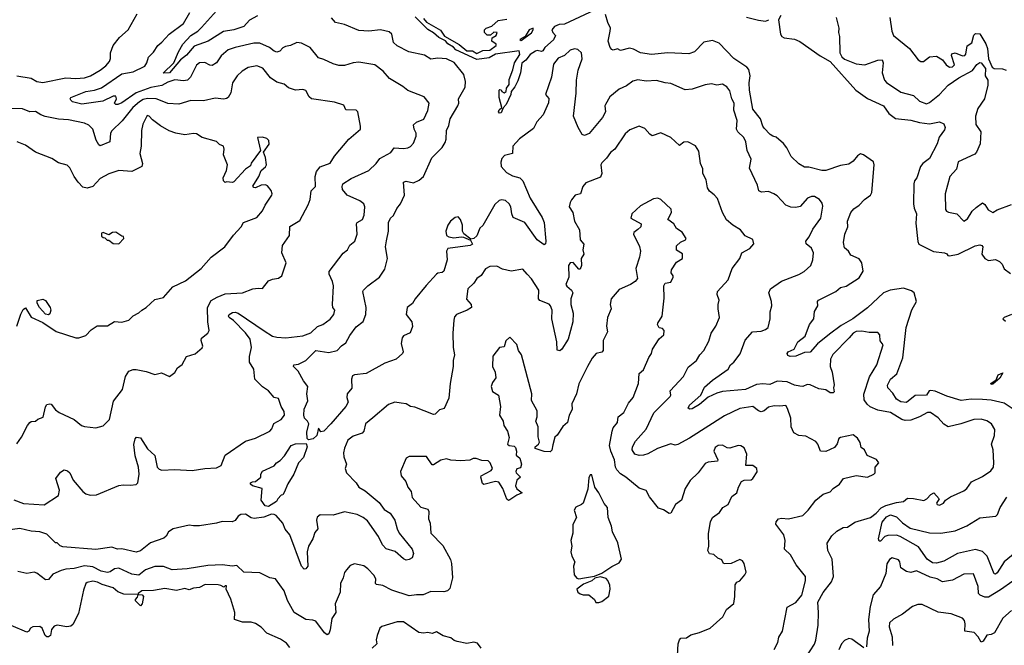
# Model space of a CAD drawing. Extents: x 1268547 to 1425625, y 515768 to 616754.
# Tile 280 of 507: x 1363785 to 1370636, y 550756 to 555105. Entities that reach past the tile are written whole.
import ezdxf

# ---------------------------------------------------------------- set-up
doc = ezdxf.new("R2010")
doc.units = 0

msp = doc.modelspace()

# ---------------------------------------------------------------- linework, layer by layer
at = {"layer": '0CON10XD'}
for points in [[(1363745, 551766.2), (1363810.7, 551740.7), (1363955, 551731.5), (1364055, 551796.7), (1364061.8, 551835), (1364037.1, 551915), (1364069.4, 551960.6), (1364095, 551976.8), (1364118.7, 551968.7), (1364135, 551954.2), (1364156.9, 551905), (1364225, 551824.2), (1364245, 551808.6), (1364275, 551798.9), (1364318.8, 551801.2), (1364475, 551867.8), (1364505, 551872.5), (1364555, 551868), (1364595, 551874.3), (1364606.6, 551885), (1364615.2, 551944.8), (1364610.6, 551995), (1364587.5, 552072.5), (1364578.3, 552151.7), (1364588, 552192), (1364596.7, 552203.3), (1364625, 552198.8), (1364675, 552121.8), (1364724.3, 552075), (1364741.9, 551995), (1364755, 551980), (1364773.3, 551973.3), (1364865, 551978), (1364985, 551970.7), (1365073.3, 551985), (1365155, 551989.7), (1365187.3, 552005), (1365215, 552078.2), (1365355, 552174.3), (1365425, 552195.7), (1365526, 552244), (1365539.8, 552260.2), (1365552.6, 552297.4), (1365604.3, 552325), (1365626.6, 552355), (1365625, 552381.2), (1365604.3, 552415), (1365585, 552472.5), (1365555, 552478.8), (1365515, 552525.8), (1365475, 552552.9), (1365421.9, 552605), (1365414.2, 552675), (1365383.3, 552725), (1365383.6, 552763.6), (1365398, 552825), (1365388.1, 552885), (1365355, 552928.8), (1365272.7, 553012.7), (1365242.5, 553035), (1365238.5, 553045), (1365243.5, 553055), (1365265, 553069.1), (1365285, 553071.6), (1365305, 553065.2), (1365485, 552941.9), (1365545, 552905.9), (1365575, 552898.5), (1365637.2, 552892.8), (1365755, 552908), (1365810.9, 552929.1), (1365857, 552973), (1365893.4, 552986.6), (1365945, 553022.5), (1365970, 553055), (1365976.7, 553085), (1365964.3, 553104.3), (1365961.9, 553125), (1365968.5, 553255), (1365962.2, 553285), (1365939.4, 553335), (1365937.5, 553355), (1366035, 553480.8), (1366066, 553505), (1366083.1, 553536.9), (1366116.9, 553565), (1366134.1, 553614.1), (1366127.5, 553685), (1366133.8, 553695), (1366171.1, 553715), (1366182.3, 553745), (1366187.3, 553805), (1366179.6, 553825), (1366151.1, 553845), (1366062.5, 553885), (1366031.4, 553925), (1366028, 553945), (1366034.5, 553965), (1366092, 554002), (1366215, 554055.7), (1366265, 554104.4), (1366290.9, 554139.1), (1366367.3, 554182.7), (1366391.2, 554215), (1366455, 554210.6), (1366485, 554214.3), (1366505, 554224.3), (1366525, 554246.2), (1366544.4, 554295), (1366544.3, 554315), (1366530, 554345), (1366526, 554375), (1366545, 554393.1), (1366596.3, 554413.7), (1366625, 554472.5), (1366634, 554525), (1366598.3, 554568.3), (1366485, 554613.6), (1366451.1, 554641.1), (1366357, 554697), (1366315, 554746.9), (1366255, 554791.8), (1366145, 554809.5), (1366105, 554804.6), (1366045.7, 554785.7), (1366005, 554786.7), (1365965, 554797.1), (1365902.3, 554827.7), (1365865, 554839.2), (1365805, 554911.2), (1365745, 554942.5), (1365713.9, 554946.1), (1365670, 554925), (1365635, 554918.6), (1365615, 554909.2), (1365594.4, 554885.6), (1365575, 554880), (1365555, 554886.9), (1365522.5, 554912.5), (1365455, 554940.9), (1365415, 554942.3), (1365285, 554912.5), (1365235.8, 554895), (1365186.3, 554853.7), (1365155.4, 554804.6), (1365125, 554786.9), (1365108.3, 554788.3), (1365072.3, 554807.7), (1365035, 554805.7), (1365015, 554789.2), (1364972.7, 554705), (1364952, 554685), (1364925, 554680.3), (1364865, 554686.2), (1364815, 554669.6), (1364775, 554647.4), (1364696.4, 554633.6), (1364595, 554595.7), (1364495, 554527.1), (1364468, 554515), (1364453.8, 554515), (1364445.7, 554525), (1364459.5, 554555), (1364454.4, 554574.4), (1364435, 554572.3), (1364362.6, 554537.4), (1364217, 554517), (1364153.2, 554535), (1364140, 554545), (1364136.5, 554555), (1364141.3, 554565), (1364244.8, 554605.2), (1364305.2, 554614.8), (1364355, 554631.6), (1364495, 554728.4), (1364575, 554743.2), (1364655, 554781.3), (1364669.4, 554805), (1364681.2, 554845), (1364715, 554878.5), (1364745.6, 554924.4), (1364775, 554947.9), (1364825, 555005.4), (1364925, 555079.2), (1364968.6, 555155)], [(1363765, 554714.4), (1363865, 554697.3), (1363903.8, 554675), (1363945, 554668.2), (1364105, 554700), (1364175, 554695.3), (1364235, 554700), (1364278.6, 554715), (1364345, 554754.7), (1364385, 554783.6), (1364409.5, 554815), (1364416.9, 554835), (1364417.1, 554875), (1364435, 554926.2), (1364478.6, 554981.4), (1364539.2, 555035), (1364603.1, 555145)], [(1365438.5, 555131.5), (1365385, 555101.1), (1365345, 555057.1), (1365276.1, 555033.9), (1365203.3, 555023.3), (1365095.5, 554955), (1364999, 554921), (1364945, 554857.6), (1364903.2, 554826.8), (1364827.3, 554735), (1364784.2, 554734.2), (1364858.1, 554805), (1364889.3, 554880.7), (1364919.4, 554935), (1364975, 554994.4), (1365025, 555024.5), (1365050.4, 555049.6), (1365153.6, 555166.4)], [(1366336.7, 553566.7), (1366350, 553635), (1366350.9, 553695), (1366365.7, 553724.3), (1366385, 553742.8), (1366408.6, 553791.4), (1366435.7, 553825), (1366462.3, 553885), (1366454.4, 553975), (1366475, 553981.5), (1366525, 553970), (1366565, 553988.5), (1366595.5, 554015), (1366653.1, 554145), (1366725, 554216.8), (1366745, 554250.9), (1366752.1, 554275), (1366754.1, 554335), (1366771.7, 554368.3), (1366780, 554415), (1366833.8, 554505), (1366839.6, 554525), (1366837.8, 554555), (1366884.4, 554635), (1366885.8, 554675), (1366875.5, 554725), (1366808.3, 554808.3), (1366755, 554832.7), (1366695, 554836.7), (1366645, 554831.3), (1366601.2, 554858.8), (1366492.2, 554882.2), (1366412.4, 554922.4), (1366385, 554946.2), (1366373.4, 555005), (1366355, 555020.7), (1366295, 555033.3), (1366215, 555025.4), (1366145, 555030.7), (1366045, 555070.7), (1365982.5, 555085), (1365955, 555118.1)], [(1367785, 555172.2), (1367575.4, 555074.6), (1367539.5, 555070.5), (1367505, 555056.7), (1367488, 555035), (1367494, 555015), (1367514.2, 554995), (1367499.4, 554965), (1367438.8, 554911.2), (1367425, 554888), (1367415, 554884.5), (1367385, 554891.2), (1367373.8, 554886.2), (1367337, 554863), (1367307, 554823), (1367277.9, 554802.1), (1367270.5, 554735), (1367250.4, 554679.6), (1367231.2, 554638.8), (1367205.6, 554605), (1367202.7, 554585), (1367169.2, 554515), (1367148.8, 554491.2), (1367135, 554458.1), (1367124.3, 554454.3), (1367117.1, 554465), (1367121.7, 554478.3), (1367138.8, 554495), (1367120, 554565), (1367120, 554615), (1367125, 554620), (1367135, 554617.5), (1367140, 554605), (1367155, 554596.7), (1367168.8, 554605), (1367171.3, 554628.7), (1367190.4, 554655), (1367190.5, 554689.5), (1367217.1, 554757.1), (1367228.5, 554805), (1367265, 554863.3), (1367259.1, 554889.1), (1367095, 554865.9), (1367050.9, 554839.1), (1366965, 554827.1), (1366820, 554895), (1366803.2, 554913.2), (1366765, 554936.1), (1366747.2, 554957.3), (1366701.5, 554981.5), (1366665, 555013.5), (1366625, 555036.4), (1366535.6, 555125)], [(1367893.3, 555025), (1367896.4, 555045), (1367876.8, 555085), (1367860.8, 555140.8)], [(1368843.1, 555123.1), (1368925, 555102.4), (1368975, 555095.4), (1368998, 555105)], [(1369081.6, 555135), (1369065.3, 555104.7), (1369078.2, 555005), (1369088.6, 554988.6), (1369105, 554978), (1369175, 554969.8), (1369213.5, 554953.5), (1369355, 554853.8), (1369425, 554814.7), (1369602.7, 554615), (1369685, 554557.1), (1369795, 554505.4), (1369832.4, 554452.4), (1369878.6, 554418.6), (1369986.3, 554406.3), (1370045, 554389.2), (1370115, 554380), (1370185, 554394.2), (1370215, 554381.9), (1370225.3, 554355.3), (1370220.6, 554339.4), (1370182.8, 554287.2), (1370168.1, 554241.9), (1370115, 554139.6), (1370069.5, 554105), (1370053.1, 554085), (1370026, 554005), (1370011.2, 553985), (1370006.4, 553965), (1370003.6, 553825), (1370008.6, 553795), (1370025.3, 553755), (1370020.5, 553690.5), (1370033.3, 553563.3), (1370040, 553545), (1370143.9, 553493.9), (1370220, 553485), (1370235, 553477.5), (1370242.5, 553465), (1370255, 553462.5), (1370315, 553474.7), (1370433, 553533), (1370465, 553540), (1370480, 553535), (1370486, 553525), (1370480, 553475), (1370500.8, 553445), (1370525, 553430), (1370575, 553437.3), (1370603, 553423), (1370620, 553405), (1370635, 553372.2), (1370679.6, 553339.6)], [(1369465, 555120), (1369484.6, 555045.4), (1369481.5, 555015), (1369488.3, 554988.3), (1369492.2, 554875), (1369505, 554847.5), (1369525, 554830.9), (1369605, 554799.2), (1369665, 554790.4), (1369755, 554824.3), (1369785, 554825.7), (1369793.1, 554805), (1369785.6, 554735), (1369803.1, 554685), (1369815, 554669.2), (1369915, 554600), (1370005, 554578.9), (1370045, 554538.1), (1370095, 554519.5), (1370115, 554528.9), (1370185.4, 554584.6), (1370245, 554650), (1370319.7, 554699.7), (1370415, 554751.1), (1370445, 554794.3), (1370465, 554808), (1370475, 554804.2), (1370505.9, 554765), (1370501.7, 554715), (1370520.3, 554685), (1370521.1, 554648.9), (1370498.6, 554555), (1370452.2, 554487.8), (1370436.4, 554433.6), (1370437, 554377), (1370472.3, 554325), (1370467.3, 554242.7), (1370442.9, 554185), (1370430.2, 554169.8), (1370315, 554116.9), (1370302.9, 554065), (1370256.4, 554015), (1370223.9, 553895), (1370227.5, 553785), (1370233.2, 553773.2), (1370246.5, 553766.5), (1370305, 553754.4), (1370355, 553704.3), (1370379.5, 553720.5), (1370411.8, 553775), (1370440.2, 553799.8), (1370485, 553831.9), (1370500.7, 553820.7), (1370522.8, 553782.8), (1370555, 553765.7), (1370586, 553784), (1370685, 553820)], [(1369839, 555119), (1369852.1, 555025), (1369865.4, 554995.4), (1369977.1, 554905), (1370036.2, 554825), (1370055, 554814.2), (1370074.1, 554814.1), (1370115, 554846.7), (1370165, 554850.6), (1370205, 554826.7), (1370230.5, 554790.5), (1370255, 554774.8), (1370275, 554776.4), (1370288.1, 554791.9), (1370267.7, 554855), (1370271.7, 554868.3), (1370295, 554875.4), (1370345, 554854.8), (1370360.5, 554855), (1370367, 554865), (1370376.3, 554923.7), (1370408.7, 554945), (1370422.9, 554997.1), (1370435, 555007.8), (1370465.9, 555005.9), (1370507.1, 554937.1), (1370517.8, 554905), (1370526.9, 554833.1), (1370551.4, 554775), (1370565, 554765.2), (1370623.4, 554763.4), (1370648.8, 554755)], [(1366594.3, 555114.3), (1366615, 555088.2), (1366712.9, 555032.9), (1366740.7, 554990.7), (1366842.2, 554932.3), (1366895, 554887.5), (1366935, 554889.2), (1366965, 554870.4), (1367008.5, 554891.5), (1367055, 554893.8), (1367100, 554925), (1367100, 554935), (1367070, 554955), (1367071.7, 554978.3), (1367100, 554995), (1367107, 555017), (1367085, 555017.5), (1367061.7, 554998.3), (1367038.3, 554998.3), (1367020, 555015), (1367020, 555035), (1367030, 555045), (1367070.5, 555059.5), (1367115, 555098.8), (1367175, 555107.5)], [(1367275, 554961.2), (1367345, 555013.8), (1367358.6, 555035), (1367356.7, 555045), (1367330, 555035), (1367301.7, 554988.3), (1367263.9, 554966.1), (1367275, 554961.2)], [(1370697.5, 552397.5), (1370635, 552440), (1370545, 552459.1), (1370483.6, 552463.6), (1370405, 552466.8), (1370335, 552456.8), (1370235, 552486.8), (1370155, 552522), (1370123.6, 552526.4), (1370113.8, 552525), (1370095.5, 552494.5), (1370015, 552491.8), (1369954.3, 552444.3), (1369915, 552449.2), (1369885, 552467.5), (1369859.6, 552509.6), (1369825.6, 552545), (1369823.8, 552565), (1369843.8, 552605), (1369887.6, 552642.4), (1369930.3, 552755), (1369953.2, 552965), (1369993, 553087), (1370024.2, 553145), (1370008.6, 553205), (1369990.9, 553220.9), (1369935, 553238.2), (1369841.2, 553225), (1369795, 553205.9), (1369685, 553101), (1369581.8, 553025), (1369500.6, 552979.4), (1369420.1, 552919.9), (1369335, 552851.9), (1369285, 552794.3), (1369245, 552790.8), (1369185, 552765.6), (1369145, 552764), (1369130, 552770), (1369125.6, 552785), (1369132.9, 552797.1), (1369173.8, 552815), (1369200, 552865), (1369250.8, 552905), (1369281.2, 552985), (1369311.4, 553025), (1369314.4, 553075.6), (1369338.8, 553115), (1369336.7, 553145), (1369343.8, 553155), (1369464.7, 553215.3), (1369496.6, 553243.4), (1369535, 553251.9), (1369625, 553310), (1369653.1, 553356.9), (1369645, 553414.3), (1369625, 553442.4), (1369567.6, 553467.6), (1369551.9, 553495), (1369525, 553520), (1369516.4, 553555), (1369526.4, 553615), (1369546.1, 553665), (1369545.7, 553705), (1369567.8, 553765), (1369588.9, 553791.1), (1369626.9, 553815), (1369661.9, 553855), (1369705, 553885.7), (1369715, 553903.8), (1369731.1, 554095), (1369726.2, 554116.2), (1369655, 554166.6), (1369635, 554172.3), (1369615, 554158.2), (1369585, 554121.2), (1369555, 554100.4), (1369495, 554090.3), (1369395, 554057.7), (1369365, 554056.4), (1369275, 554079.5), (1369245, 554080), (1369205, 554101.9), (1369152.5, 554155), (1369122, 554215), (1369098.8, 554245), (1369047.6, 554287.6), (1369025.8, 554295.8), (1369005.8, 554305.8), (1368965, 554350.8), (1368954.5, 554365), (1368938.6, 554415), (1368885, 554482), (1368863.4, 554615), (1368859.7, 554665), (1368868.1, 554715), (1368857.7, 554757.7), (1368845, 554773.8), (1368752.9, 554835), (1368651.3, 554941.3), (1368605, 554960), (1368545, 554948.1), (1368479.3, 554880.7), (1368441.3, 554868.7), (1368295, 554875.6), (1368182.1, 554862.1), (1368105, 554874.5), (1368055, 554900.8), (1368027.3, 554907.3), (1367965, 554890), (1367945, 554902.5), (1367915, 554893.8), (1367905, 554896.7), (1367892.3, 554912.3), (1367880, 554955), (1367893.3, 555025)], [(1369255, 550670), (1369315, 550763.3), (1369325, 550792.5), (1369340.6, 550895), (1369343.2, 550985), (1369338, 551055), (1369375, 551123.8), (1369432.6, 551197.4), (1369447.7, 551235), (1369439.1, 551355), (1369408.6, 551415), (1369404.3, 551465), (1369435, 551516.2), (1369470.6, 551549.4), (1369515, 551575.8), (1369545, 551578), (1369595, 551611.1), (1369705, 551644.5), (1369745, 551673.4), (1369779.5, 551710.5), (1369811.6, 551728.4), (1369885, 551749.4), (1369933.3, 551755), (1369962.2, 551777.8), (1370005, 551776.4), (1370075, 551762.1), (1370096.5, 551773.5), (1370124.2, 551805), (1370145.8, 551815.8), (1370182.5, 551775), (1370164, 551745), (1370167.5, 551735), (1370185, 551731.2), (1370212.5, 551745), (1370225.8, 551764.2), (1370261.1, 551788.9), (1370355, 551828.9), (1370375, 551845.8), (1370406.9, 551893.1), (1370485, 551928.9), (1370541.7, 551968.3), (1370559.5, 551995), (1370563.8, 552025), (1370557.8, 552115), (1370545.8, 552155), (1370567.3, 552215), (1370569.2, 552255), (1370545.9, 552295.9), (1370515, 552315.5), (1370475, 552327.1), (1370423.8, 552326.2), (1370332.5, 552295), (1370245, 552274.3), (1370215, 552292.2), (1370175, 552336.2), (1370123.3, 552375), (1370101.2, 552375), (1370046.8, 552343.2), (1369985, 552321.3), (1369945, 552318.2), (1369921.9, 552325), (1369845, 552375.3), (1369755, 552391.3), (1369702.8, 552412.7), (1369681.2, 552431.2), (1369661.8, 552461.8), (1369657.4, 552502.6), (1369697.1, 552622.9), (1369747.9, 552705), (1369793.3, 552845), (1369772.5, 552872.5), (1369768.6, 552915), (1369755, 552930.8), (1369695, 552931.4), (1369645, 552940), (1369605, 552937.5), (1369585, 552926.5), (1369556.2, 552893.8), (1369441.8, 552778.2), (1369425.5, 552745), (1369423.6, 552695), (1369438.6, 552655), (1369452.5, 552567.5), (1369446.7, 552545), (1369453, 552517), (1369445, 552510), (1369425, 552511.2), (1369395, 552532), (1369345, 552539.6), (1369285, 552567.5), (1369265, 552568.8), (1369235, 552554.5), (1369213.3, 552556.7), (1369175, 552563.4), (1369125, 552587.5), (1369055, 552591.8), (1369005, 552569.7), (1368955, 552574.2), (1368911.7, 552568.3), (1368835, 552534.4), (1368675, 552519.2), (1368635, 552508.3), (1368575, 552480.8), (1368515, 552430.2), (1368465, 552400), (1368446.6, 552396.6), (1368435.7, 552405), (1368445.4, 552425), (1368523.8, 552495), (1368549.2, 552550.8), (1368605, 552598.2), (1368715.5, 552675), (1368730, 552705), (1368755, 552724.3), (1368796.9, 552783.1), (1368833.3, 552876.7), (1368884.6, 552935.4), (1368945, 552940.5), (1368975, 552950.5), (1368992.2, 552965), (1369006.4, 553025), (1369006, 553075), (1369018, 553115), (1369016.2, 553145), (1368998, 553205), (1369008.8, 553235), (1369085, 553287.8), (1369205, 553333.3), (1369244.2, 553355), (1369290, 553395), (1369304.2, 553435), (1369307.1, 553485), (1369295, 553516), (1369257.1, 553547.1), (1369254.2, 553565), (1369276.9, 553595), (1369302.4, 553647.6), (1369360, 553725), (1369372.3, 553807.7), (1369369.5, 553829.5), (1369350, 553855), (1369316, 553875), (1369295, 553876.8), (1369266.2, 553865), (1369215, 553807.1), (1369185, 553800), (1369151.3, 553801.3), (1369115, 553816), (1369055, 553881.2), (1369033.3, 553895), (1368995, 553910), (1368945.8, 553905.8), (1368928, 553915), (1368918, 553955), (1368863.8, 554073.8), (1368874.6, 554135), (1368847.5, 554195), (1368838.2, 554255), (1368822.3, 554285), (1368782.5, 554325), (1368772.4, 554345), (1368777.7, 554405), (1368753.2, 554475), (1368756.2, 554525), (1368738.9, 554555), (1368725, 554610), (1368705, 554638.6), (1368675, 554657.5), (1368635, 554650), (1368598.8, 554658.8), (1368555, 554652.9), (1368465, 554622.5), (1368415, 554618), (1368315, 554660.8), (1368275, 554665.8), (1368215, 554682.9), (1368145, 554677.1), (1368085, 554685.7), (1368052.1, 554677.9), (1368006.7, 554645), (1367955, 554622.9), (1367892.1, 554567.9), (1367860.8, 554515), (1367856.2, 554505), (1367860, 554465), (1367841.1, 554425), (1367747, 554313), (1367715, 554300), (1367697.7, 554307.7), (1367670.8, 554355), (1367638.9, 554435), (1367656.6, 554595), (1367658.2, 554685), (1367671.1, 554755), (1367698.1, 554831.9), (1367692.9, 554875), (1367667.6, 554897.6), (1367645, 554903.1), (1367615, 554892.9), (1367575, 554856.2), (1367532.4, 554837.6), (1367500, 554795), (1367484.5, 554704.5), (1367444.4, 554585), (1367467.4, 554557.4), (1367465, 554526.7), (1367427.4, 554442.6), (1367384.1, 554395), (1367361.1, 554348.9), (1367263.5, 554276.5), (1367215.4, 554225), (1367215, 554173.8), (1367158.8, 554161.2), (1367140.6, 554139.4), (1367132.2, 554115), (1367134.3, 554084.3), (1367173.2, 554043.2), (1367215, 554020.6), (1367265.8, 554005.8), (1367286.7, 553985), (1367337.3, 553865), (1367419.6, 553729.6), (1367434.4, 553695), (1367445.4, 553564.6), (1367443.8, 553546.2), (1367435, 553540), (1367385, 553574.5), (1367299.4, 553695), (1367219.3, 553729.3), (1367208.5, 553755), (1367201.6, 553805), (1367191.1, 553825), (1367165, 553846.9), (1367138.3, 553851.7), (1367121.8, 553848.2), (1367090.2, 553819.8), (1367006.4, 553673.6), (1366986.7, 553655), (1366965, 553603.3), (1366945, 553583.8), (1366925, 553580), (1366875.7, 553615.7), (1366866.9, 553635), (1366865.4, 553675.4), (1366852.9, 553715), (1366835, 553734.3), (1366815, 553730.5), (1366783.5, 553705), (1366764.3, 553675.7), (1366749.7, 553635), (1366754.6, 553605), (1366770, 553595), (1366805, 553588.2), (1366855.9, 553595.9), (1366872.5, 553592.5), (1366922.5, 553572.5), (1366936.7, 553545), (1366920, 553535), (1366764.4, 553515), (1366754.5, 553495), (1366759.5, 553435), (1366735, 553356), (1366725, 553347.5), (1366695, 553344), (1366685, 553336), (1366612.2, 553257.8), (1366535.9, 553165), (1366517.8, 553132.2), (1366481.4, 553105), (1366474, 553055), (1366513.1, 553005), (1366518.8, 552971.2), (1366503, 552927), (1366455, 552906.2), (1366447, 552893), (1366440, 552855), (1366453.8, 552795), (1366448.8, 552785), (1366403.3, 552745), (1366325, 552716.9), (1366195, 552644.5), (1366115, 552636.6), (1366101.2, 552628.8), (1366093.1, 552606.9), (1366095.6, 552544.4), (1366062.5, 552505), (1366060.7, 552479.3), (1366070, 552445), (1366054, 552415), (1365950.8, 552295), (1365900, 552245), (1365880, 552240), (1365865, 552266), (1365851.4, 552215), (1365828, 552192), (1365795, 552183.6), (1365784.2, 552194.2), (1365782.9, 552237.1), (1365796.5, 552295), (1365787.1, 552315), (1365767.5, 552335), (1365761.8, 552355), (1365765, 552397.5), (1365790.8, 552455), (1365781.9, 552505), (1365790.6, 552555), (1365759.5, 552595), (1365721.7, 552661.7), (1365691.2, 552695), (1365692.5, 552705), (1365725, 552710), (1365775.2, 552734.8), (1365845, 552804.2), (1365935, 552790.2), (1365994.4, 552805), (1366025, 552837.8), (1366055, 552858.6), (1366080.9, 552909.1), (1366125, 552970.5), (1366175, 553007.3), (1366192.4, 553055), (1366194.7, 553105), (1366172.5, 553215), (1366176, 553225), (1366208.1, 553255), (1366289.4, 553315), (1366325, 553371.2), (1366343.2, 553445), (1366330, 553525), (1366336.7, 553566.7)], [(1363765, 552157.5), (1363798.3, 552201.7), (1363840, 552285), (1363856.7, 552305), (1363865, 552311.2), (1363895, 552314), (1363911.7, 552328.3), (1363948.7, 552341.3), (1363965.7, 552414.3), (1363975, 552428.9), (1363995, 552435.6), (1364005, 552432.1), (1364035, 552393.5), (1364060, 552375), (1364164, 552325), (1364215, 552282.9), (1364235, 552275.8), (1364315, 552266.7), (1364365, 552281.9), (1364410, 552325), (1364437.4, 552452.6), (1364499.4, 552535), (1364521.9, 552625), (1364545, 552661.4), (1364575, 552672.2), (1364595, 552672.2), (1364665, 552660), (1364725, 552638), (1364770.7, 552650.7), (1364826.4, 552623.6), (1364865, 552652.5), (1364882.5, 552685), (1364915, 552708.8), (1364945, 552763.8), (1365005, 552782), (1365055, 552824), (1365058.9, 552835), (1365047.9, 552875), (1365049.3, 552890.7), (1365093.1, 552925), (1365104.4, 552945), (1365092.9, 553005), (1365091.2, 553105), (1365117.6, 553152.4), (1365160, 553175), (1365215, 553199.1), (1365334.4, 553205.6), (1365407, 553233), (1365445, 553239.2), (1365475, 553236.2), (1365515, 553289.2), (1365545, 553301.4), (1365585, 553308), (1365610, 553325), (1365638, 553415), (1365610, 553485), (1365614.3, 553535.7), (1365661.4, 553605), (1365665, 553666.7), (1365735, 553710), (1365793.1, 553816.9), (1365806, 553854), (1365812, 553915), (1365844.1, 553945.9), (1365840, 554015), (1365849.4, 554050.6), (1365875, 554083.1), (1365945, 554108.6), (1365974.3, 554155.7), (1366075, 554274.4), (1366156.4, 554343.6), (1366157.1, 554365), (1366137.1, 554465), (1366126.7, 554475), (1366055, 554477.5), (1366040.7, 554510.7), (1365975, 554532), (1365814.5, 554554.5), (1365798.3, 554568.3), (1365775, 554613.3), (1365755, 554618.8), (1365705, 554614), (1365655, 554630.8), (1365625, 554655.8), (1365575, 554669.6), (1365530.2, 554700.2), (1365477.8, 554767.8), (1365435, 554784.6), (1365375, 554773.1), (1365333.3, 554746.7), (1365298.5, 554715), (1365264.6, 554665), (1365253.1, 554596.9), (1365235.5, 554565), (1365223.5, 554556.5), (1365205, 554553.1), (1365145, 554559.1), (1365065, 554541.1), (1364975, 554542.1), (1364892.1, 554517.9), (1364815, 554522.9), (1364764.2, 554544.2), (1364733.6, 554553.6), (1364675, 554556), (1364645, 554550.5), (1364617.9, 554535), (1364573.3, 554495), (1364497.4, 554402.6), (1364425, 554332.5), (1364416.1, 554315), (1364413.1, 554255), (1364345, 554228.8), (1364335, 554236), (1364317.7, 554267.7), (1364294.1, 554344.1), (1364265, 554371.9), (1364235, 554384.5), (1364125, 554408.8), (1364055, 554414.4), (1363962.7, 554432.7), (1363932.6, 554442.6), (1363895, 554466.7), (1363855, 554464.7), (1363805, 554485.2), (1363655, 554487.2)], [(1363765, 552973.3), (1363793.2, 553056.8), (1363809.5, 553090.5), (1363825, 553102.5), (1363865, 553036.7), (1363945, 553000), (1364037.7, 552937.7), (1364175, 552894.2), (1364195.8, 552894.2), (1364245, 552910), (1364281.2, 552948.8), (1364324.2, 552975.8), (1364395, 552976), (1364445, 553005.8), (1364495, 553002), (1364545, 553016.2), (1364575, 553046.2), (1364615, 553066), (1364635, 553086.2), (1364665, 553103.8), (1364725, 553158.8), (1364785, 553173.8), (1364851.1, 553248.9), (1364939.7, 553290.3), (1365048.8, 553375), (1365118, 553455), (1365211.2, 553525), (1365272.7, 553607.3), (1365326.7, 553665), (1365343.3, 553695), (1365435, 553730), (1365475, 553776.2), (1365493.8, 553816.2), (1365539.2, 553885), (1365542, 553895), (1365535, 553917.5), (1365510, 553950), (1365495, 553957.5), (1365465.5, 553954.5), (1365425, 553936.2), (1365415, 553937.5), (1365407.5, 553947.5), (1365448.6, 554015), (1365464.2, 554055.8), (1365495, 554081.2), (1365502, 554095), (1365495.9, 554145.9), (1365482.5, 554185), (1365521.2, 554238.8), (1365518.2, 554265), (1365505, 554280), (1365475, 554288.6), (1365440, 554285), (1365460, 554195), (1365395, 554107.5), (1365390.7, 554089.3), (1365356.7, 554065), (1365275, 553978.8), (1365265, 553973.3), (1365223.3, 553976.7), (1365215, 553972.5), (1365202.5, 553985), (1365200, 554005), (1365223.9, 554056.1), (1365230.8, 554095), (1365203.8, 554165), (1365208.8, 554205), (1365202.5, 554225), (1365175, 554237.5), (1365155, 554257.5), (1365055, 554286.9), (1365015, 554311.9), (1364995, 554314.3), (1364934.3, 554304.3), (1364872.5, 554315), (1364825, 554331.4), (1364765, 554367.8), (1364707.9, 554407.9), (1364685, 554433.8), (1364671.7, 554438.3), (1364642.4, 554377.6), (1364631.6, 554335), (1364629.2, 554225), (1364621.8, 554175), (1364640.6, 554105), (1364635.8, 554085), (1364565, 554050), (1364475, 554056.7), (1364405.7, 554034.3), (1364345, 554000.8), (1364293.9, 553946.1), (1364255, 553932.7), (1364225, 553940), (1364192.5, 553975), (1364164.3, 554015), (1364134.4, 554074.4), (1364115, 554092.5), (1364055, 554110.8), (1364009.1, 554139.1), (1363895, 554184.2), (1363825, 554232.9), (1363766.4, 554256.4)], [(1369035, 550727.1), (1369060.4, 550775), (1369066.4, 550813.6), (1369092.9, 550855), (1369125, 551021.2), (1369185, 551052.9), (1369226.7, 551105), (1369252.7, 551205), (1369251.4, 551235), (1369186.9, 551315), (1369148.6, 551385), (1369107.1, 551425), (1369110, 551485), (1369100.8, 551525), (1369047, 551597), (1369048.9, 551615), (1369065, 551635.5), (1369085, 551640), (1369134.5, 551634.5), (1369235, 551658.6), (1369270.8, 551695), (1369324.3, 551765), (1369375, 551807.1), (1369425, 551823.3), (1369444.2, 551845.8), (1369488.8, 551875), (1369516.7, 551915), (1369605, 551935.5), (1369685, 551925.6), (1369727.5, 551945), (1369736.7, 551955), (1369737.5, 551995), (1369762.5, 552025), (1369747.3, 552047.3), (1369682.5, 552075), (1369663.6, 552113.6), (1369640.8, 552130.8), (1369631.8, 552165), (1369615.4, 552195), (1369585, 552218.8), (1369495, 552201.2), (1369485, 552193.3), (1369473.3, 552156.7), (1369455, 552132), (1369395, 552104.2), (1369355.9, 552105.9), (1369339.2, 552155), (1369325, 552172), (1369255, 552208.6), (1369205, 552214.2), (1369172.2, 552232.2), (1369152.4, 552275), (1369150, 552335), (1369127.4, 552402.6), (1369115, 552423.8), (1369075, 552417.5), (1369035, 552421.4), (1368995, 552411.1), (1368965, 552386.9), (1368945, 552380), (1368925, 552386.9), (1368885, 552415.5), (1368795, 552401.9), (1368689.3, 552350.7), (1368445, 552196), (1368365, 552152.5), (1368345, 552147.5), (1368315, 552156.7), (1368223.3, 552125), (1368155, 552086.7), (1368125, 552076.7), (1368095, 552075.5), (1368064.5, 552084.5), (1368047.5, 552115), (1368049.6, 552135), (1368070, 552175), (1368145, 552259.4), (1368196.9, 552373.1), (1368311.2, 552485), (1368316.2, 552495), (1368311.2, 552525), (1368403.3, 552625), (1368435, 552688.8), (1368493.8, 552735), (1368516.7, 552775), (1368545.7, 552804.3), (1368580, 552870), (1368596.9, 552925), (1368629.2, 552975), (1368654.3, 553035.7), (1368644.3, 553095), (1368644, 553125), (1368652, 553155), (1368638, 553195), (1368640, 553215), (1368714.5, 553295.5), (1368741.4, 553375), (1368796.7, 553445), (1368810, 553485), (1368865, 553513.8), (1368893, 553547), (1368886.2, 553576.2), (1368832.7, 553602.7), (1368800, 553645), (1368746.2, 553676.2), (1368703.3, 553713.3), (1368675.3, 553765.3), (1368641.1, 553861.1), (1368617.1, 553887.1), (1368585, 553913.1), (1368571.5, 553935), (1368561.2, 553991.2), (1368538.8, 554035), (1368537.5, 554067.5), (1368521.2, 554105), (1368510.7, 554190.7), (1368488.1, 554228.1), (1368433.9, 554256.1), (1368405, 554253.3), (1368375, 554231.2), (1368315, 554286.2), (1368245, 554318.8), (1368185, 554297.5), (1368168.3, 554308.3), (1368135, 554348.6), (1368095, 554365.7), (1368029.7, 554340.3), (1367997.4, 554312.6), (1367925.5, 554204.5), (1367895, 554182), (1367868.6, 554141.4), (1367835, 554110), (1367829.6, 554095), (1367834.5, 554035), (1367825, 554010.8), (1367725, 553970.8), (1367703.1, 553945), (1367687.1, 553895), (1367650, 553885), (1367625, 553852), (1367614.4, 553835), (1367608.1, 553805), (1367633.9, 553763.9), (1367646.2, 553705), (1367679.5, 553645), (1367685.3, 553575.3), (1367710, 553545), (1367702.9, 553505), (1367710.8, 553475), (1367692.2, 553445), (1367693.3, 553396.7), (1367685, 553371.2), (1367675, 553370), (1367635, 553416.5), (1367614.7, 553415.3), (1367602.5, 553395), (1367605.7, 553315), (1367586, 553265), (1367592.2, 553252.2), (1367623.8, 553225), (1367633.8, 553205), (1367620.8, 553165), (1367619.2, 553125), (1367637.1, 553065), (1367634.5, 553005), (1367600.9, 552885), (1367558, 552815), (1367543.9, 552803.9), (1367525, 552807.5), (1367522.7, 552865), (1367486.5, 553025), (1367489.5, 553085), (1367478.1, 553115), (1367467.9, 553127.9), (1367405, 553153.1), (1367393.8, 553165), (1367397.5, 553225), (1367345, 553303.3), (1367315.7, 553335.7), (1367285, 553370), (1367205, 553357.8), (1367145, 553370), (1367105, 553391.4), (1367055, 553389.2), (1367025, 553373.3), (1366995, 553326), (1366965.8, 553305), (1366945, 553273.8), (1366904.2, 553235), (1366892.9, 553162.9), (1366926.7, 553125), (1366928.8, 553105), (1366897.5, 553085), (1366824.3, 553055.7), (1366811.4, 553038.6), (1366804.7, 553015), (1366799.6, 552925), (1366802.1, 552825), (1366809.6, 552775), (1366800.8, 552735), (1366801.2, 552695), (1366780, 552575), (1366771.9, 552475), (1366737.7, 552402.3), (1366705, 552393.3), (1366676.4, 552363.6), (1366665, 552359.2), (1366535, 552411.2), (1366505, 552416.5), (1366474, 552434), (1366439.1, 552439.1), (1366394.4, 552445.6), (1366351.1, 552428.9), (1366241.7, 552338.3), (1366192, 552295), (1366178.6, 552245), (1366168.6, 552231.4), (1366105, 552210), (1366068.9, 552181.1), (1366043.8, 552126.2), (1366038.9, 552095), (1366040.4, 552065), (1366059.4, 552015), (1366050, 551985), (1366059.4, 551955), (1366126.9, 551885), (1366145, 551855.8), (1366189.1, 551829.1), (1366285, 551747.8), (1366319.8, 551699.8), (1366363.3, 551675), (1366395.8, 551625.8), (1366410.6, 551565), (1366424.4, 551534.4), (1366515, 551424.2), (1366525.2, 551395), (1366515.5, 551365), (1366495, 551351.4), (1366475, 551348.6), (1366455, 551357.1), (1366397.6, 551407.6), (1366335, 551425.5), (1366309.8, 551455), (1366281.7, 551511.7), (1366205, 551621.5), (1366175, 551645.2), (1366132.9, 551665), (1366045, 551683.1), (1365965, 551660.6), (1365875, 551663.2), (1365855, 551646.7), (1365850.3, 551625), (1365859.2, 551565), (1365839.6, 551540.4), (1365825, 551496.7), (1365793.8, 551446.2), (1365785.3, 551405), (1365789.2, 551305), (1365775, 551286.7), (1365765, 551286.2), (1365745, 551306.2), (1365665, 551522.9), (1365632.5, 551562.5), (1365615, 551605.6), (1365568.6, 551658.6), (1365556.2, 551666.2), (1365536.3, 551666.4), (1365483.5, 551646.5), (1365416.5, 551636.5), (1365395, 551642.1), (1365355, 551668.2), (1365324.2, 551664.2)], [(1368362.2, 550685), (1368366, 550765), (1368375.7, 550794.3), (1368385, 550806), (1368425, 550807.5), (1368455, 550828), (1368515, 550844.2), (1368590, 550875), (1368676.4, 550953.6), (1368702.5, 551005), (1368752.7, 551047.3), (1368761.2, 551095), (1368763, 551177), (1368775, 551193.8), (1368796.1, 551203.9), (1368831.2, 551245), (1368840, 551265), (1368826, 551325), (1368815, 551343.3), (1368795, 551352), (1368735, 551324.3), (1368691.7, 551321.7), (1368682.5, 551325), (1368670.7, 551350.7), (1368641.7, 551361.7), (1368615, 551387.5), (1368585, 551392.5), (1368573.3, 551415), (1368578.8, 551445), (1368576.8, 551533.2), (1368590.6, 551615), (1368605.5, 551644.5), (1368655, 551679.2), (1368676.2, 551713.8), (1368715.5, 551734.5), (1368740.8, 551789.2), (1368775, 551816.7), (1368785.7, 551855), (1368806.2, 551895), (1368825, 551902.9), (1368874.2, 551905.8), (1368886.2, 551915), (1368917.3, 551962.7), (1368914.1, 551984.1), (1368886.5, 552006.5), (1368836.7, 552006.7), (1368843.8, 552085), (1368825, 552127.5), (1368803.6, 552143.6), (1368785, 552143.8), (1368725, 552125.8), (1368708, 552128), (1368675, 552146.2), (1368645, 552143.8), (1368625, 552130), (1368614, 552105), (1368642, 552045), (1368640, 552035), (1368575, 552029.2), (1368555, 552020), (1368506.2, 551955), (1368449.4, 551900.6), (1368414.4, 551845.6), (1368390, 551765), (1368348.8, 551735), (1368315.8, 551674.2), (1368305, 551671.2), (1368265, 551697.1), (1368230.3, 551710.3), (1368167.7, 551787.7), (1368143, 551833), (1368095, 551848.6), (1368002.9, 551925), (1367965, 551947.9), (1367939.3, 551975), (1367930.6, 551995), (1367924.2, 552045), (1367898.4, 552105), (1367889.6, 552145), (1367907.3, 552245), (1367915, 552268), (1367944, 552305), (1367948, 552345), (1367988.5, 552375), (1368020.3, 552439.7), (1368052.4, 552477.6), (1368089.4, 552575), (1368094.2, 552645), (1368125, 552670), (1368163.2, 552756.8), (1368182, 552785), (1368188.8, 552815), (1368235, 552886.7), (1368267.5, 552915), (1368270, 552945), (1368258.3, 552958.3), (1368235, 552962.5), (1368223.8, 552985), (1368224.3, 552995.7), (1368255.6, 553044.4), (1368269.1, 553169.1), (1368265.9, 553254.1), (1368275, 553272.5), (1368315, 553280), (1368332.5, 553315), (1368332.5, 553325), (1368316.7, 553345), (1368320, 553365), (1368355, 553420), (1368396.7, 553445), (1368397, 553477), (1368355, 553503.8), (1368355, 553532.5), (1368382.4, 553557.6), (1368416.7, 553575), (1368421.2, 553585), (1368395, 553628.8), (1368354.1, 553654.1), (1368336.2, 553685), (1368293.8, 553715), (1368320.6, 553765), (1368317.3, 553787.3), (1368246.7, 553855), (1368225, 553864), (1368195, 553859.2), (1368105, 553812), (1368043.3, 553755), (1368037.5, 553725), (1368108.8, 553685), (1368106.2, 553665), (1368085, 553645.7), (1368057.5, 553625), (1368055.8, 553615), (1368097.6, 553527.6), (1368104, 553495), (1368098, 553455), (1368071.8, 553375), (1368082.5, 553305), (1368066.7, 553285), (1368035, 553264.4), (1367955, 553230.4), (1367900, 553165), (1367893.8, 553125), (1367901.2, 553095), (1367873.8, 553035), (1367868.8, 552975), (1367873.8, 552935), (1367844.5, 552875.5), (1367845.6, 552804.4), (1367835, 552794), (1367795, 552783.8), (1367767.9, 552752.1), (1367735.4, 552694.6), (1367675, 552573.3), (1367660, 552505), (1367625.6, 552435), (1367629.4, 552395), (1367607.8, 552355), (1367595.9, 552304.1), (1367564, 552276), (1367525, 552216.7), (1367507.9, 552202.1), (1367495, 552150), (1367487.3, 552112.7), (1367475, 552100), (1367435, 552102.5), (1367372.5, 552125), (1367372.5, 552135), (1367395, 552153.3), (1367402.3, 552167.7), (1367392.2, 552205), (1367393.5, 552275), (1367377.1, 552315), (1367385.9, 552345), (1367385.8, 552385), (1367345, 552457.5), (1367347.5, 552505), (1367275.5, 552775.5), (1367256.2, 552805), (1367245, 552847.5), (1367195, 552897.5), (1367166.4, 552873.6), (1367155, 552830), (1367123.6, 552826.4), (1367078, 552765), (1367074.2, 552695), (1367094, 552655), (1367098.8, 552615), (1367075, 552583.3), (1367065.8, 552555), (1367075, 552521.2), (1367115.5, 552495.5), (1367131.1, 552415), (1367123.8, 552355), (1367149.2, 552315), (1367152.7, 552285), (1367178.5, 552245), (1367190.7, 552200.7)], [(1364475, 553547.5), (1364510, 553585), (1364508.3, 553598.3), (1364495, 553600), (1364453, 553627), (1364430, 553625), (1364405, 553610), (1364366.4, 553626.4), (1364355, 553620), (1364355, 553600), (1364365, 553590), (1364378.3, 553588.3), (1364393, 553573), (1364405, 553572.5), (1364435, 553550), (1364475, 553547.5)], [(1363985, 553053.3), (1363965, 553057.5), (1363923.6, 553103.6), (1363906.7, 553135), (1363907, 553153), (1363945, 553161.2), (1363965, 553152.5), (1363996.2, 553105), (1364001.2, 553085), (1363995, 553060), (1363985, 553053.3)], [(1370685, 553056.2), (1370634, 553035), (1370626, 553025), (1370645, 553008.1)], [(1370545, 552568.8), (1370543.1, 552575), (1370578, 552602), (1370593.8, 552636.2), (1370625, 552650), (1370605, 552612), (1370555, 552571.6), (1370545, 552568.8)], [(1367190.7, 552200.7), (1367180, 552155), (1367190, 552145), (1367225, 552140), (1367235, 552130), (1367241.2, 552105), (1367238.3, 552078.3), (1367265, 552056.7), (1367275.6, 552015), (1367269.3, 551990.7), (1367245, 551982.5), (1367236.7, 551965), (1367238.8, 551955), (1367270, 551925), (1367244.2, 551905), (1367235.8, 551865), (1367243.1, 551843.1), (1367280, 551815), (1367245, 551800), (1367195, 551766.7), (1367185, 551763.3), (1367175, 551772.5), (1367147.5, 551845), (1367119.9, 551889.9), (1367095, 551893.8), (1367015, 551874.4), (1367005, 551880), (1366993.9, 551923.9), (1366996.2, 551935), (1367065, 551971.4), (1367073.9, 551986.1), (1367058.1, 552025), (1367045, 552038.6), (1367001.1, 552041.1), (1366960, 552055), (1366940, 552055), (1366916, 552044), (1366855, 552038.8), (1366785, 552043.8), (1366755, 552052), (1366715, 552044), (1366665, 552010), (1366655, 552011.2), (1366615, 552069.2), (1366495, 552069.2), (1366473.4, 552056.6), (1366434.2, 551965), (1366438.8, 551935), (1366471.2, 551895), (1366486.7, 551855), (1366509.2, 551825), (1366515, 551784.3), (1366575, 551717.1), (1366625, 551703.3), (1366631.4, 551685), (1366629.3, 551635), (1366640.8, 551605), (1366645.6, 551535.6), (1366728.8, 551448.8), (1366782, 551352), (1366790, 551325), (1366797.5, 551225), (1366778.8, 551151.2), (1366762, 551135), (1366735, 551126.5), (1366645, 551130.3), (1366592.2, 551107.8), (1366545, 551107.5), (1366495, 551098.7), (1366375, 551138.1), (1366310.9, 551170.9), (1366268, 551178), (1366260, 551185), (1366261.9, 551215), (1366251.8, 551241.8), (1366207.8, 551287.8), (1366178.5, 551308.5), (1366115, 551323.3), (1366085, 551310), (1366058.8, 551281.2), (1366045, 551262.5), (1366036.2, 551225), (1366017.5, 551185), (1366014.4, 551125), (1365980.8, 551045), (1365984.2, 550985), (1365957.5, 550942.5), (1365945, 550862.5), (1365935, 550836.7), (1365925, 550828.8), (1365905, 550842), (1365845, 550923.3), (1365825, 550931.2), (1365775, 550934.6), (1365694.1, 550984.1), (1365647.6, 551067.6), (1365625, 551134), (1365565, 551217.1), (1365525, 551224.3), (1365455, 551258.6), (1365345, 551264), (1365295, 551309.6), (1365263.3, 551306.7), (1365195, 551314.7), (1365095, 551310.7), (1364951.4, 551288.6), (1364845, 551280), (1364785, 551304.3), (1364725, 551304.2), (1364659.8, 551280.2), (1364615, 551242.5), (1364565, 551250.4), (1364475, 551291.5), (1364445, 551288.1), (1364414.2, 551265.8), (1364395, 551262.5), (1364351.8, 551271.8), (1364295, 551301.8), (1364235, 551309.4), (1364165, 551288.9), (1364105, 551285.6), (1364072.5, 551275), (1364015, 551250), (1363985, 551214.2), (1363965, 551210), (1363905, 551257.8), (1363885, 551264.4), (1363835, 551256.2), (1363771.7, 551268.3)], [(1365515, 551721.9), (1365493.3, 551725), (1365466.2, 551765), (1365472.5, 551845), (1365404.4, 551864.4), (1365390.6, 551875), (1365390.8, 551885), (1365405, 551893.3), (1365426.2, 551895), (1365462.5, 551925), (1365462.5, 551945), (1365475, 551967.5), (1365555, 552002.5), (1365572.5, 552025), (1365598.3, 552041.7), (1365626.9, 552073.1), (1365675, 552145.8), (1365705, 552156.5), (1365778.1, 552158.1), (1365784.6, 552135), (1365759.5, 552060.5), (1365725, 552024.2), (1365691.3, 551945), (1365651.1, 551878.9), (1365625, 551817.5), (1365615, 551802.5), (1365605, 551800), (1365580, 551775), (1365572.5, 551755), (1365515, 551721.9)], [(1367675, 551218.1), (1367715, 551224), (1367783.8, 551236.2), (1367835, 551256.7), (1367905, 551304.3), (1367955, 551328.9), (1367972.9, 551355), (1367947.8, 551467.8), (1367910, 551545), (1367902.7, 551585), (1367880, 551645), (1367875.6, 551715), (1367852.7, 551742.7), (1367815.6, 551815), (1367785.7, 551855), (1367765, 551940), (1367755, 551940), (1367745, 551920), (1367737.8, 551842.2), (1367705.8, 551745), (1367695, 551733.8), (1367655, 551715.8), (1367643.6, 551695), (1367659.2, 551645), (1367632.9, 551595), (1367634.6, 551535.4), (1367618.9, 551485), (1367625.6, 551445), (1367620, 551405), (1367626.3, 551376.3), (1367647.5, 551335), (1367639.4, 551305), (1367642.5, 551245), (1367661.5, 551221.5), (1367675, 551218.1)], [(1370712.1, 551397.9), (1370635, 551335.6), (1370585, 551258.9), (1370575, 551250.6), (1370565, 551252.9), (1370516.5, 551376.5), (1370485, 551407.6), (1370435, 551422), (1370310, 551395), (1370215, 551340), (1370165, 551327.4), (1370135, 551329.2), (1370098.6, 551355), (1370039.7, 551439.7), (1369912.3, 551512.3), (1369885, 551521.7), (1369825, 551518.9), (1369805, 551511.1), (1369775, 551480), (1369765, 551478.8), (1369760, 551495), (1369785, 551612.9), (1369815, 551647.9), (1369845, 551662.1), (1369885, 551650), (1369927.6, 551607.6), (1369980.6, 551570.6), (1370115, 551536.6), (1370195, 551534.7), (1370295, 551552.7), (1370375, 551585.5), (1370465, 551642), (1370576.2, 551653.8), (1370589.2, 551665), (1370607.1, 551715), (1370653.5, 551785)], [(1365324.2, 551664.2), (1365305.4, 551654.6), (1365285, 551623.1), (1365262.5, 551615), (1365193.5, 551616.5), (1365155, 551604.7), (1365035, 551587.5), (1364995, 551585.6), (1364965, 551591.5), (1364853.8, 551566.2), (1364821.1, 551545), (1364804.3, 551515.7), (1364788.3, 551501.7), (1364695, 551469.2), (1364626.7, 551413.3), (1364595, 551403.3), (1364495, 551426.6), (1364465, 551423.8), (1364425, 551438), (1364315, 551422.3), (1364085, 551440.9), (1364066.7, 551446.7), (1364045, 551467.5), (1364035, 551467.5), (1363975, 551528), (1363925, 551545.5), (1363865, 551548.5), (1363785, 551566.8), (1363685, 551554.2)], [(1370695, 551200.9), (1370608.2, 551141.8), (1370525, 551091.3), (1370500.8, 551090.8), (1370467.5, 551105), (1370456.8, 551116.8), (1370453.8, 551165), (1370421.7, 551251.7), (1370355, 551249.4), (1370275, 551207.9), (1370206.5, 551196.5), (1370168.7, 551218.7), (1370120.1, 551230.1), (1370025, 551272.5), (1369985, 551261.4), (1369955, 551269.1), (1369916.5, 551295), (1369908.5, 551335), (1369899.2, 551349.1), (1369855, 551364.4), (1369838, 551352), (1369818.5, 551321.5), (1369812.2, 551255), (1369775.2, 551164.8), (1369724, 551106), (1369703.5, 551025), (1369690.7, 550935), (1369694.4, 550855), (1369681.4, 550805), (1369676.7, 550745)], [(1367815, 551053.3), (1367835, 551060), (1367885, 551097.5), (1367894.1, 551145.9), (1367890.8, 551175), (1367877.3, 551207.3), (1367865, 551220), (1367825, 551232.5), (1367787.5, 551222.5), (1367765.7, 551204.3), (1367708.8, 551181.2), (1367662.5, 551145), (1367667.5, 551125), (1367685, 551113.3), (1367706.4, 551106.4), (1367745.9, 551105.9), (1367783.3, 551075), (1367793.3, 551053.3), (1367815, 551053.3)], [(1365598.8, 550798.8), (1365505, 550840.6), (1365465, 550882.5), (1365425, 550907.5), (1365395, 550917.1), (1365335, 550915.7), (1365280, 550935), (1365282.5, 550985), (1365255, 551077.5), (1365222.5, 551145), (1365225, 551170), (1365215, 551170), (1365205, 551160), (1365185, 551172.5), (1365165.8, 551175.8), (1365075, 551178.9), (1365035, 551158), (1364995, 551153.8), (1364965, 551142.5), (1364935, 551150.8), (1364875, 551138), (1364795, 551150.8), (1364715, 551136.7), (1364635, 551135.7), (1364610, 551115), (1364610, 551110), (1364637, 551107), (1364647.5, 551095), (1364637.5, 551045), (1364625, 551030), (1364590, 551065), (1364590, 551075), (1364605, 551090), (1364610, 551110), (1364510.3, 551110.3), (1364468.5, 551128.5), (1364435, 551155.6), (1364358.3, 551178.3), (1364327.5, 551195), (1364295, 551200.6), (1364255, 551193.3), (1364244.6, 551185), (1364229.8, 551140.2), (1364193.6, 550976.4), (1364155, 550901.2), (1364140.3, 550889.7), (1364113.9, 550883.9), (1364045.7, 550895.7), (1364025, 550888.6), (1364005.6, 550865), (1363998.8, 550825), (1363985, 550813.8), (1363975, 550813.8), (1363961.2, 550825), (1363942, 550875), (1363925, 550887.1), (1363876.1, 550883.9), (1363860, 550875), (1363847.5, 550855), (1363835, 550847.5), (1363725, 550892.9)], [(1370685, 550997.3), (1370624.6, 550945), (1370567.1, 550842.9), (1370545, 550830.8), (1370515, 550826.2), (1370488, 550785), (1370475, 550778.8), (1370454.2, 550815), (1370425, 550844.3), (1370360, 550855), (1370363.6, 550905), (1370357.7, 550927.7), (1370344, 550945), (1370265, 550974.4), (1370175.6, 550985.6), (1370065, 551040), (1370035, 551038.5), (1369997.1, 551025), (1369926.5, 550973.5), (1369865, 550938.6), (1369836.8, 550913.2), (1369834.6, 550885), (1369854.6, 550815), (1369858.1, 550755)], [(1366996, 550735), (1366970.5, 550770.5), (1366945, 550778.8), (1366895, 550768.8), (1366828.8, 550781.2), (1366808.6, 550788.6), (1366785, 550808.6), (1366732.2, 550822.2), (1366685, 550848.8), (1366655, 550838.8), (1366625.7, 550845.7), (1366595, 550840), (1366562.5, 550845), (1366455, 550919.2), (1366412.1, 550917.9), (1366304.2, 550885.8), (1366290, 550875), (1366272, 550825), (1366266.2, 550795), (1366270, 550765), (1366237.5, 550735)], [(1369658.7, 550738.7), (1369575, 550798.5), (1369555, 550802.1), (1369525, 550788.8), (1369503.1, 550765), (1369484.5, 550725)], [(1365665, 550741.2), (1365641.7, 550771.7), (1365598.8, 550798.8)]]:
    msp.add_lwpolyline(points, dxfattribs=at)

doc.saveas('drawing.dxf')
